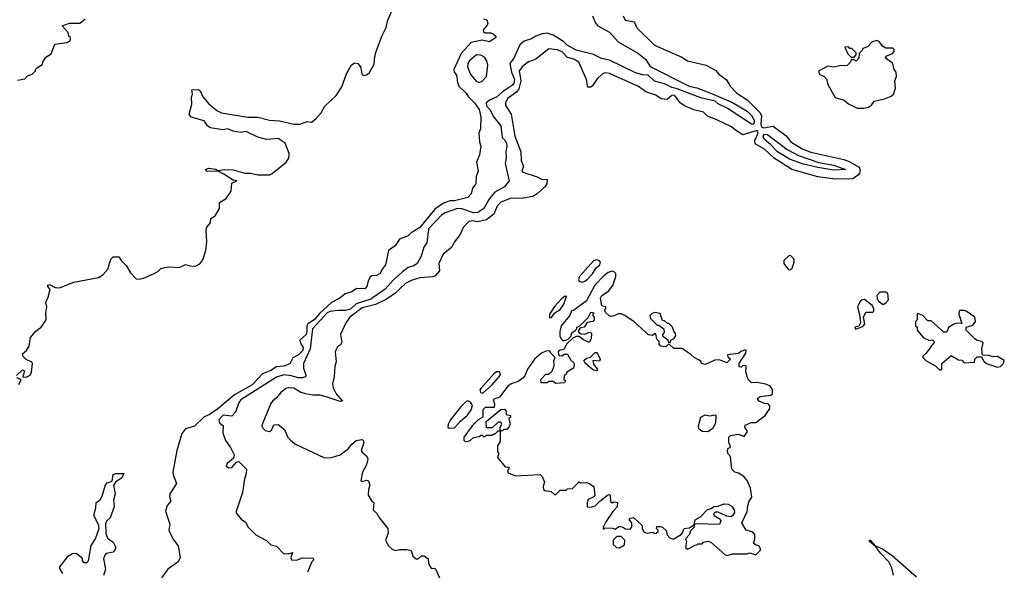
# Model space of a CAD drawing. Extents: x 2210602 to 2357277, y 510288 to 673808.
# Tile 286 of 464: x 2303980 to 2310782, y 584600 to 588408. Entities that reach past the tile are written whole.
import ezdxf

# ---------------------------------------------------------------- set-up
doc = ezdxf.new("R2010")
doc.units = 0

msp = doc.modelspace()

# ---------------------------------------------------------------- linework, layer by layer
at = {"layer": '0CON05XD'}
for points in [[(2304091.4, 586258.6), (2304127.5, 586285), (2304162.5, 586335), (2304160, 586385), (2304166.7, 586425), (2304160, 586455), (2304177, 586493), (2304190, 586545), (2304174.2, 586565), (2304175, 586576.2), (2304185, 586578.8), (2304225, 586560), (2304255, 586557.5), (2304353.6, 586596.4), (2304525, 586627.5), (2304555, 586647.5), (2304590, 586685), (2304610, 586755), (2304625, 586770), (2304665, 586770), (2304680, 586745), (2304715, 586710), (2304745, 586660), (2304785, 586620), (2304805, 586617.5), (2304836.4, 586623.6), (2304905, 586652.5), (2304935, 586670), (2304955, 586690), (2304983, 586697), (2305015, 586702.5), (2305081.7, 586698.3), (2305125, 586717.5), (2305158.3, 586708.3), (2305195, 586707.5), (2305225, 586722.5), (2305245, 586750), (2305266.4, 586813.6), (2305273.3, 586875), (2305267.5, 586955), (2305273.8, 586976.2), (2305297.5, 587005), (2305300, 587035), (2305330, 587055), (2305360, 587105), (2305360, 587145), (2305406.4, 587173.6), (2305440, 587225), (2305445, 587280), (2305480, 587295), (2305455, 587300), (2305389.3, 587340.7), (2305351.7, 587361.7), (2305275, 587360.8), (2305263.8, 587375), (2305285, 587382.5), (2305335, 587376), (2305347, 587367), (2305395.9, 587374.1), (2305455, 587372.2), (2305535, 587349.2), (2305575, 587349.6), (2305625, 587338.2), (2305705, 587336), (2305725, 587346), (2305821.2, 587425), (2305838.8, 587451.2), (2305842.5, 587485), (2305815, 587555.8), (2305765, 587587.5), (2305685, 587582.1), (2305625, 587598.2), (2305545.4, 587635.4), (2305505, 587629.6), (2305455, 587637.8), (2305415, 587654.3), (2305385, 587648.1), (2305295, 587661.1), (2305277.1, 587675), (2305255, 587710), (2305165, 587735.8), (2305151.9, 587755), (2305168.6, 587825), (2305167.7, 587872.3), (2305173.8, 587895), (2305170, 587925), (2305215.8, 587925.8), (2305226.7, 587916.7), (2305244.6, 587874.6), (2305286.7, 587826.7), (2305342, 587782), (2305375, 587764.3), (2305555.5, 587734.5), (2305625, 587734.5), (2305705, 587715.4), (2305775, 587708.9), (2305875, 587687.5), (2305915, 587687.3), (2305965, 587704.2), (2305995, 587700.5), (2306025, 587723.3), (2306063.5, 587765), (2306089.2, 587810.8), (2306165.6, 587885), (2306206.7, 587945), (2306238.1, 588035), (2306272.6, 588097.4), (2306295, 588109.6), (2306315.3, 588105.3), (2306333.5, 588083.5), (2306345, 588026.7), (2306365, 588023.8), (2306380, 588030), (2306395.6, 588044.4), (2306429.4, 588100.6), (2306433.1, 588155), (2306442.2, 588187.8), (2306481.5, 588295), (2306510.9, 588355), (2306524.1, 588405.9), (2306635, 588660)], [(2307938, 588435), (2307958.8, 588385), (2307974, 588365), (2308055, 588321.2), (2308114.5, 588254.5), (2308254.4, 588175), (2308305, 588132.9), (2308335, 588084.2), (2308605, 587949.6), (2308658.4, 587938.4), (2308759, 587899), (2308905, 587837.4), (2309006.9, 587776.9), (2309036.4, 587746.4), (2309053.6, 587715), (2309055, 587694.3), (2309045, 587685.5), (2309035, 587686.8), (2308867.9, 587797.9), (2308806.2, 587826.2), (2308786, 587845), (2308685, 587869.3), (2308521.4, 587931.4), (2308485, 587939.6), (2308435.4, 587965.4), (2308365, 587984.2), (2308322.5, 588025), (2308285, 588027.1), (2308235, 588042.3), (2308055, 588127.8), (2308000.7, 588140.7), (2307945, 588168.6), (2307907.6, 588177.6), (2307825, 588197.5), (2307762.7, 588232.7), (2307737.3, 588257.3), (2307665, 588300.7), (2307625, 588315.4), (2307589.2, 588310.8), (2307545.5, 588294.5), (2307515, 588276.9), (2307465, 588260), (2307434.6, 588235), (2307395, 588142.9), (2307366.9, 588105), (2307376.7, 588045), (2307397.8, 587995), (2307395, 587968.8), (2307385, 587956), (2307315, 587910.8), (2307275, 587872.5), (2307225, 587853.1), (2307202.9, 587835), (2307205, 587814.3), (2307227.5, 587787.5), (2307256.4, 587735), (2307304.4, 587675), (2307313.3, 587595), (2307335, 587573.3), (2307344.4, 587554.4), (2307346.4, 587535), (2307337.5, 587495), (2307340.8, 587455), (2307333.3, 587415), (2307362, 587295), (2307330, 587255), (2307308.1, 587241.9)], [(2308148.8, 588435), (2308164, 588405), (2308225, 588393.8), (2308242.7, 588352.7), (2308365, 588232.2), (2308555, 588149.4), (2308593.2, 588123.2), (2308723.4, 588093.4), (2308788.5, 588058.5), (2308808, 588035), (2308862.1, 587992.1), (2308888.9, 587948.9), (2308935, 587900.8), (2309005.6, 587855), (2309096.2, 587766.2), (2309105.6, 587745), (2309101.3, 587685), (2309107.5, 587665), (2309122.2, 587662.2), (2309185, 587673.3), (2309275.6, 587605.6), (2309308.8, 587565), (2309386, 587516), (2309445, 587492.7), (2309673.4, 587443.4), (2309710.1, 587430.1), (2309778.9, 587388.9), (2309787.2, 587367.2), (2309782, 587348), (2309768.4, 587331.6), (2309735, 587309.5), (2309615, 587307.2), (2309495, 587323.8), (2309314.7, 587374.7), (2309191.7, 587451.7), (2309125, 587514.5), (2309061.7, 587551.7), (2309060, 587575), (2309082.1, 587625), (2309075, 587642.2), (2308975, 587614), (2308924.5, 587644.5), (2308898.5, 587668.5), (2308796.7, 587716.7), (2308732.4, 587742.4), (2308705, 587769.2), (2308637.5, 587785), (2308572.4, 587812.4), (2308542.2, 587835), (2308505, 587886.2), (2308485, 587885.3), (2308453.5, 587856.5), (2308411.5, 587861.5), (2308375, 587887.7), (2308305, 587910.4), (2308255, 587946.1), (2308055, 588037.8), (2308025, 588041.9), (2308006.2, 588035), (2307969.7, 588000.3), (2307937.7, 587952.3), (2307925, 587943.3), (2307905, 587942.5), (2307896.2, 587995), (2307842, 588115), (2307808, 588135), (2307765, 588146.5), (2307730, 588185), (2307695, 588200.4), (2307635, 588207.5), (2307545, 588136), (2307495, 588116.2), (2307455, 588087.5)], [(2303965, 587990), (2304015, 588000), (2304035, 588020), (2304067, 588033), (2304090, 588055), (2304090, 588065), (2304100, 588075), (2304138.3, 588101.7), (2304140, 588115), (2304160.7, 588149.3), (2304198.3, 588171.7), (2304221.7, 588238.3), (2304305, 588250), (2304328.3, 588261.7), (2304330, 588285), (2304320, 588295), (2304315, 588320), (2304272.5, 588365), (2304325, 588384), (2304395, 588383.8), (2304432.5, 588415)], [(2307183.9, 588413.9), (2307206.4, 588406.4), (2307213.3, 588385), (2307210.7, 588369.3), (2307183, 588337), (2307183.3, 588325), (2307195, 588316.7), (2307235, 588316.7), (2307250.7, 588310.7), (2307270, 588295), (2307270, 588285), (2307225, 588256.2), (2307175, 588265.8), (2307099.5, 588250.5), (2307030, 588175), (2306980, 588065), (2306981.4, 588045), (2306997.5, 588025), (2307004.4, 587975), (2307015, 587948.8), (2307065, 587901.9), (2307078.4, 587878.4)], [(2309815, 587796.2), (2309845, 587803.3), (2309865, 587817.5), (2309884.1, 587845.9), (2309955, 587861.2), (2310000.7, 587879.3), (2310016.7, 587895), (2310031.2, 587935), (2310026.7, 587985), (2310038.8, 588015), (2310036.2, 588045), (2310022.5, 588065), (2310012.5, 588105), (2309960, 588145), (2309971.7, 588158.3), (2310010, 588175), (2310021.7, 588188.3), (2310021.7, 588201.7), (2310011.7, 588211.7), (2309965, 588212.5), (2309940, 588225), (2309920, 588255), (2309903.6, 588263.6), (2309870, 588255), (2309838.3, 588221.7), (2309805, 588210), (2309800, 588195), (2309780, 588175), (2309778.3, 588141.7), (2309758.3, 588121.7), (2309745, 588130), (2309725, 588130), (2309718.3, 588111.7), (2309695, 588090), (2309655, 588092.5), (2309605, 588080), (2309563, 588087), (2309498.3, 588051.7), (2309505, 588030), (2309535, 588017.5), (2309555, 587997.5), (2309566.2, 587955), (2309615, 587871.2), (2309675, 587853.3), (2309706.4, 587826.4), (2309765, 587798), (2309815, 587796.2)], [(2309745, 588150), (2309760, 588165), (2309758.3, 588178.3), (2309728.3, 588208.3), (2309715, 588210), (2309705, 588220), (2309681.7, 588218.3), (2309701.7, 588171.7), (2309725, 588150), (2309745, 588150)], [(2307155, 587974.5), (2307175.9, 587984.1), (2307204.1, 588015.9), (2307215.3, 588095), (2307207.8, 588125), (2307190.3, 588150.3), (2307165, 588162.7), (2307135, 588164.7), (2307088, 588125), (2307076.9, 588105), (2307074.7, 588085), (2307086.6, 588045), (2307099, 588025), (2307133.1, 587983.1), (2307155, 587974.5)], [(2307455, 588087.5), (2307430.8, 588055), (2307442.1, 587985), (2307428.2, 587931.8), (2307411.2, 587908.8), (2307349.6, 587865), (2307336.2, 587835), (2307337.1, 587815), (2307376, 587755), (2307401.1, 587605), (2307443.1, 587495), (2307443.6, 587435), (2307461.4, 587395), (2307448.8, 587365), (2307456.7, 587355), (2307554.1, 587324.1), (2307585, 587307.9), (2307623.8, 587303.8), (2307621.5, 587275), (2307608.9, 587255), (2307556, 587205), (2307525, 587187.5), (2307445, 587174.5), (2307375, 587175.3), (2307305, 587148.2), (2307278.8, 587121.2), (2307255, 587066.5), (2307205, 587025.4), (2307145, 587013.3), (2307105, 587020.4), (2307084, 587015), (2307045, 586974), (2307022.5, 586925), (2306983.8, 586875), (2306965, 586836.7), (2306905, 586790), (2306875.8, 586725), (2306881.2, 586675), (2306851.2, 586638.8), (2306835, 586631.9), (2306745, 586626.4), (2306685, 586608.2), (2306645, 586586.2), (2306572.3, 586517.7), (2306515, 586478.5), (2306439.2, 586440.8), (2306345, 586419.4), (2306261.2, 586355), (2306233.3, 586315), (2306197.5, 586235), (2306205, 586180), (2306196.4, 586163.6), (2306175, 586150), (2306160, 586115), (2306166.2, 586045), (2306157.5, 586015), (2306153, 585943), (2306140, 585895), (2306146.1, 585866.1), (2306166, 585825), (2306210, 585775), (2306195, 585771.2), (2306097.5, 585805), (2306055, 585816), (2306005, 585816), (2305955, 585824.2), (2305917.6, 585837.6), (2305875, 585864), (2305835, 585867.5), (2305818.3, 585861.7), (2305783.3, 585835), (2305755, 585796.7), (2305726.7, 585775), (2305715, 585757.5), (2305660, 585625), (2305653.3, 585605), (2305656.2, 585595), (2305675, 585572), (2305705, 585564), (2305718.8, 585575), (2305735, 585610), (2305765, 585612.5), (2305809.3, 585579.3), (2305829.3, 585529.3), (2305852.3, 585502.3), (2305885, 585477.5), (2306085, 585383.8), (2306135, 585386.7), (2306195, 585403.3), (2306250, 585445), (2306275, 585477.5), (2306305, 585502.5), (2306345, 585510), (2306355, 585500), (2306357, 585487), (2306340, 585435), (2306345, 585422.5), (2306377.5, 585395), (2306386, 585375), (2306375.6, 585335), (2306349.5, 585285), (2306337.5, 585225), (2306345, 585220), (2306375, 585230), (2306390, 585225), (2306400, 585195), (2306390, 585165), (2306386.7, 585125), (2306413.3, 585083.3), (2306426.7, 585075), (2306422.5, 585025), (2306448.3, 584998.3), (2306465, 584967.5), (2306522.5, 584895), (2306526.4, 584863.6), (2306507.5, 584815), (2306528.8, 584775), (2306552.7, 584752.7), (2306575, 584743.3), (2306605, 584750), (2306655, 584750), (2306683.6, 584743.6), (2306696.7, 584705), (2306720, 584685), (2306733.6, 584686.4), (2306755, 584707.5), (2306775, 584707.5), (2306802.5, 584685), (2306803.3, 584655), (2306815, 584630), (2306825, 584620), (2306845, 584622.5), (2306855, 584612.5), (2306880, 584555)], [(2307078.4, 587878.4), (2307121.1, 587835), (2307155, 587787.5), (2307165.6, 587734.4), (2307162.5, 587655), (2307152.5, 587625), (2307156.2, 587565), (2307166.7, 587535), (2307156, 587475), (2307136.2, 587425), (2307146.7, 587365), (2307133.3, 587325), (2307132.5, 587275), (2307107.5, 587245), (2307100, 587205), (2307075, 587181.2), (2306985, 587158.5), (2306955, 587158.1), (2306908.3, 587141.7), (2306849.1, 587100.9), (2306745, 586974.5), (2306684.2, 586935.8), (2306664.1, 586915.9), (2306605, 586892.5), (2306573.9, 586846.1), (2306527.5, 586815), (2306506.7, 586715), (2306483.3, 586685), (2306471.2, 586655), (2306445, 586642.9), (2306415, 586640), (2306400.3, 586629.7), (2306387.5, 586605), (2306379.2, 586565), (2306365, 586550), (2306308, 586552), (2306275, 586530), (2306227.5, 586515), (2306191.2, 586485), (2306135, 586455.5), (2306050.7, 586379.3), (2306013.8, 586335), (2305970.5, 586309.5), (2305964.1, 586295), (2305964.7, 586255), (2305958.9, 586235), (2305915.6, 586195), (2305919.1, 586175), (2305937.5, 586145), (2305935.5, 586125), (2305905.4, 586094.6), (2305867.3, 586072.7), (2305846.8, 586033.2), (2305805, 586016.9), (2305755, 586010.7), (2305715, 585986.6), (2305656.9, 585963.1), (2305585, 585887.6), (2305465, 585818.4), (2305348, 585722), (2305289.2, 585680.8), (2305254.8, 585665.2), (2305188.7, 585601.3), (2305125, 585583.6), (2305101.1, 585551.1), (2305065.3, 585435), (2305038.9, 585285), (2305039.2, 585265), (2305063.8, 585205), (2305016.2, 585135), (2305013.9, 585113.9), (2305023.3, 585085), (2305000, 585055), (2304986.7, 585015), (2305016.4, 584926.4), (2305010, 584885), (2305038, 584825), (2305074, 584775), (2305088.8, 584695), (2305075.7, 584664.3), (2305003.8, 584615), (2304960, 584555)], [(2309605, 587369.1), (2309495, 587387.1), (2309395, 587411.5), (2309299.2, 587445), (2309215, 587495.5), (2309167, 587547), (2309123.1, 587583.1), (2309115.9, 587605), (2309125, 587617.2), (2309145.4, 587615), (2309282.2, 587512.2), (2309360.6, 587470.6), (2309501.3, 587421.3), (2309605, 587403.5), (2309685, 587374.3), (2309605, 587369.1)], [(2307308.1, 587241.9), (2307263.2, 587216.8), (2307225.8, 587174.2), (2307186.9, 587105), (2307145, 587077.8), (2307115, 587074.7), (2307035, 587102.2), (2307005, 587104.7), (2306920.6, 587075), (2306895, 587059.3), (2306803.5, 586965), (2306792.1, 586867.9), (2306772.6, 586837.4), (2306753.6, 586776.4), (2306726, 586725), (2306702.1, 586707.9), (2306665, 586696.7), (2306625, 586666.7), (2306560.1, 586609.9), (2306505, 586547.8), (2306405, 586477.8), (2306305, 586447), (2306265, 586409.2), (2306231, 586401), (2306178.7, 586401.3), (2306125, 586392.9), (2306105, 586383.5), (2306080.9, 586359.1), (2306001.9, 586275), (2305985.9, 586135), (2305940.2, 586035), (2305941.8, 586001.8), (2305957.8, 585955), (2305955, 585943.1), (2305935, 585935.4), (2305905.3, 585935.3), (2305855, 585950), (2305805.3, 585955.3), (2305755, 585940.8), (2305507.3, 585782.7), (2305494.6, 585765), (2305472.1, 585697.9), (2305445, 585670.8), (2305385, 585676.7), (2305355, 585646.7), (2305360, 585625), (2305386.7, 585605), (2305384.3, 585555), (2305401.9, 585501.9), (2305435.7, 585455), (2305461.2, 585405), (2305458, 585382), (2305413.3, 585345), (2305406.7, 585325), (2305425, 585313.8), (2305445, 585316.7), (2305477, 585353), (2305495, 585357.5), (2305546.1, 585306.1), (2305545.8, 585275), (2305532.9, 585235), (2305520, 585145), (2305472.5, 585005), (2305510.7, 584960.7), (2305539.3, 584939.3), (2305557.5, 584905), (2305611.7, 584851.7), (2305685, 584812.5), (2305715, 584782.5), (2305755, 584772.5), (2305803, 584723), (2305835, 584720), (2305865, 584730), (2305853.3, 584695), (2305858.3, 584678.3), (2305893, 584677), (2305935, 584692.5), (2306005, 584690), (2306010, 584685), (2306007.5, 584675), (2305997.5, 584665), (2305968.8, 584595)], [(2307865, 586596.7), (2307885, 586603.8), (2307903.9, 586616.1), (2307937.1, 586652.9), (2307963.3, 586695), (2307988.8, 586715), (2307993.6, 586733.6), (2307985, 586743.3), (2307965, 586751.2), (2307945, 586743.3), (2307847.5, 586635), (2307840, 586615), (2307845, 586602.5), (2307865, 586596.7)], [(2309291.7, 586681.7), (2309305, 586682.5), (2309317, 586693), (2309330, 586735), (2309330, 586755), (2309308.3, 586778.3), (2309295, 586780), (2309260, 586745), (2309260, 586725), (2309291.7, 586681.7)], [(2308868.3, 584708.3), (2308905, 584720), (2309005, 584720), (2309025, 584727.5), (2309065, 584713.3), (2309097.5, 584745), (2309097.5, 584755), (2309086.4, 584776.4), (2309063, 584783), (2309050, 584795), (2309060, 584825), (2309060, 584855), (2309045, 584870), (2309000, 584885), (2308970, 584935), (2309007, 585013), (2309010, 585055), (2309020, 585085), (2309039.3, 585110.7), (2309028, 585175), (2309005.9, 585225.9), (2308983.9, 585253.9), (2308945, 585277.5), (2308920, 585285), (2308900, 585305), (2308891.7, 585391.7), (2308873, 585413), (2308870, 585435), (2308875, 585450), (2308890, 585455), (2308887, 585477), (2308880, 585485), (2308880, 585525), (2308891.7, 585538.3), (2308945, 585547.5), (2308985, 585530), (2309007.5, 585565), (2308990, 585595), (2308991.7, 585608.3), (2309033.6, 585626.4), (2309065, 585627.5), (2309130, 585675), (2309162.5, 585725), (2309161.7, 585741.7), (2309150, 585755), (2309125, 585757.5), (2309090, 585775), (2309080, 585785), (2309080, 585795), (2309095, 585807.5), (2309170, 585815), (2309180, 585825), (2309180, 585855), (2309165, 585877.5), (2309135, 585892.5), (2309075, 585902.5), (2309035, 585900), (2309013, 585923), (2308996.7, 585975), (2308998.3, 586018.3), (2308975, 586020), (2308965, 586010), (2308951.7, 586011.7), (2308950, 586035), (2308997.5, 586105), (2309000, 586125), (2308995, 586130), (2308963, 586117), (2308947, 586103), (2308870, 586095), (2308871.7, 586081.7), (2308890, 586065), (2308865, 586040), (2308815, 586060), (2308783, 586057), (2308715, 586027.5), (2308690, 586035), (2308685, 586050), (2308675, 586057.5), (2308640, 586075), (2308620, 586095), (2308557, 586137), (2308498.3, 586138.3), (2308465, 586170), (2308445, 586150), (2308410, 586155), (2308398.3, 586168.3), (2308397, 586187), (2308383, 586203), (2308375, 586240), (2308365, 586240), (2308351.7, 586228.3), (2308325, 586233.3), (2308225, 586323.3), (2308160, 586365), (2308135, 586377.5), (2308115, 586377.5), (2308087, 586363), (2308065, 586360), (2308050, 586365), (2308030, 586385), (2308020, 586405), (2308030, 586415), (2308030, 586425), (2308001.7, 586431.7), (2307992.5, 586485), (2308002.5, 586505), (2308047.5, 586535), (2308078, 586572), (2308097.5, 586635), (2308097.5, 586655), (2308085, 586670), (2308073, 586673), (2308045, 586663.3), (2308015, 586640), (2307953.3, 586575), (2307895, 586466.7), (2307805, 586400), (2307791.7, 586398.3), (2307780, 586365), (2307722, 586295), (2307711.2, 586255), (2307712.5, 586225), (2307720, 586205), (2307733.3, 586193.3), (2307745, 586192.5), (2307768.3, 586201.7), (2307788.3, 586221.7), (2307793.6, 586246.4), (2307818.3, 586261.7), (2307830, 586275), (2307830, 586285), (2307848.3, 586291.7), (2307908.3, 586351.7), (2307925, 586390), (2307950, 586385), (2307940, 586375), (2307940, 586365), (2307950, 586355), (2307950, 586335), (2307940, 586325), (2307901.7, 586318.3), (2307880, 586285), (2307855, 586280), (2307840, 586265), (2307841.7, 586251.7), (2307858.3, 586238.3), (2307885, 586237.5), (2307915, 586250), (2307930, 586245), (2307927.5, 586205), (2307915, 586180), (2307875, 586197.5), (2307845, 586220), (2307825, 586220), (2307801.7, 586208.3), (2307760, 586170), (2307738.3, 586131.7), (2307713, 586127), (2307700, 586115), (2307705, 586090), (2307725, 586087.5), (2307745, 586100), (2307765, 586100), (2307787, 586057), (2307808, 586038), (2307811.2, 586025), (2307805, 586002.5), (2307760, 585975), (2307755, 585960), (2307741.7, 585948.3), (2307740, 585925), (2307750, 585915), (2307745, 585900), (2307685, 585897.5), (2307665, 585910), (2307635, 585910), (2307625, 585900), (2307581.7, 585901.7), (2307580, 585925), (2307615, 585960), (2307635, 585960), (2307658.3, 585981.7), (2307671.7, 586018.3), (2307670, 586055), (2307680, 586075), (2307650, 586105), (2307641.7, 586121.7), (2307615, 586120), (2307585, 586106.7), (2307537.5, 586065), (2307487.5, 585995), (2307470.7, 585949.3), (2307455, 585932.5), (2307425, 585910), (2307375, 585893.8), (2307353, 585877), (2307295, 585802.5), (2307250, 585785), (2307260, 585755), (2307258.3, 585731.7), (2307195, 585730), (2307180, 585715), (2307180, 585665), (2307147.5, 585645), (2307106.7, 585605), (2307049.2, 585525), (2307048.8, 585505), (2307055, 585498.8), (2307075, 585496.2), (2307095, 585506.2), (2307115, 585523.3), (2307155, 585530), (2307165, 585540), (2307175, 585540), (2307185, 585530), (2307195, 585530), (2307205, 585540), (2307245, 585540), (2307255, 585550), (2307265, 585550), (2307285, 585570), (2307300, 585570), (2307300, 585595), (2307310, 585615), (2307305, 585630), (2307285, 585630), (2307245, 585590), (2307205, 585590), (2307202.5, 585635), (2307303, 585717), (2307328.3, 585718.3), (2307340, 585705), (2307341.7, 585681.7), (2307370, 585675), (2307370, 585665), (2307360, 585655), (2307367.5, 585615), (2307360, 585595), (2307345, 585580), (2307325, 585580), (2307315, 585570), (2307300, 585570), (2307300, 585495), (2307280, 585465), (2307280, 585425), (2307290, 585415), (2307280, 585385), (2307335, 585320), (2307358.3, 585318.3), (2307360, 585305), (2307350, 585295), (2307355, 585280), (2307405, 585260), (2307575, 585267.5), (2307590, 585255), (2307606.4, 585216.4), (2307597.5, 585185), (2307600, 585165), (2307608.3, 585158.3), (2307651.7, 585151.7), (2307675, 585130), (2307685, 585130), (2307715, 585160), (2307755, 585160), (2307765, 585170), (2307798.3, 585171.7), (2307845, 585217.5), (2307855, 585210), (2307895, 585212.5), (2307915, 585206.7), (2307946.7, 585185), (2307953.6, 585126.4), (2307945.8, 585114.2), (2307907.5, 585095), (2307900, 585075), (2307900, 585045), (2307923, 585043), (2307955, 585052.5), (2307987.5, 585085), (2308040, 585125), (2308055, 585130), (2308060, 585125), (2308061.7, 585081.7), (2308072.5, 585072.5), (2308085, 585080), (2308110, 585075), (2308107.5, 585045), (2308077, 585013), (2308029.3, 584940.7), (2308010, 584905), (2308011.7, 584891.7), (2308025, 584900), (2308075, 584897.5), (2308095, 584890), (2308125, 584912.5), (2308147.5, 584905), (2308165, 584892.5), (2308198.3, 584891.7), (2308210, 584905), (2308210, 584935), (2308193, 584953), (2308192.5, 584965), (2308221.7, 584971.7), (2308280, 584915), (2308280, 584895), (2308295, 584870), (2308315, 584863.3), (2308355, 584870), (2308365, 584860), (2308377, 584863), (2308390, 584875), (2308390, 584885), (2308380, 584895), (2308381.7, 584908.3), (2308405, 584910), (2308420, 584905), (2308448.3, 584878.3), (2308450, 584855), (2308471.7, 584831.7), (2308495, 584822.5), (2308550, 584855), (2308560, 584865), (2308570, 584895), (2308605, 584900), (2308640, 584920), (2308647.5, 584955), (2308683, 584977), (2308733, 585027), (2308757, 585033), (2308775, 585047.5), (2308805, 585050), (2308845, 585066.7), (2308875, 585063.3), (2308899.5, 585049.5), (2308916.7, 585025), (2308918.8, 585005), (2308905, 584982.5), (2308893.6, 584976.4), (2308865, 584980), (2308805, 585007.5), (2308785, 585007.5), (2308773, 584997), (2308777.5, 584985), (2308813.6, 584963.6), (2308825, 584950), (2308815, 584922.5), (2308652.5, 584927.5), (2308640, 584920), (2308640, 584905), (2308615, 584880), (2308607, 584853), (2308580, 584825), (2308587.5, 584805), (2308580, 584765), (2308597, 584753), (2308645, 584780), (2308658.3, 584781.7), (2308665, 584790), (2308695, 584790), (2308705, 584800), (2308735, 584807.5), (2308755, 584800), (2308853.6, 584713.6), (2308868.3, 584708.3)], [(2309945, 586442.5), (2309965, 586452.5), (2309982.5, 586475), (2309977, 586517), (2309965, 586527.5), (2309923, 586527), (2309902.5, 586505), (2309903, 586483), (2309912.5, 586465), (2309945, 586442.5)], [(2307640, 586350), (2307655, 586352.5), (2307676.1, 586383.9), (2307715, 586406.7), (2307740, 586445), (2307758.3, 586498.3), (2307745, 586497.5), (2307725, 586482.5), (2307675, 586427.5), (2307640, 586375), (2307640, 586350)], [(2309755, 586272.5), (2309805, 586290), (2309820, 586305), (2309810, 586355), (2309825, 586390), (2309875, 586390), (2309880, 586395), (2309880, 586415), (2309870, 586435), (2309817, 586477), (2309800, 586475), (2309785, 586460), (2309767.5, 586425), (2309783, 586373), (2309790, 586315), (2309778.3, 586291.7), (2309750, 586285), (2309755, 586272.5)], [(2308475, 586180), (2308481.7, 586198.3), (2308500, 586205), (2308512.5, 586225), (2308511.7, 586241.7), (2308498.3, 586258.3), (2308490, 586285), (2308465, 586310), (2308455, 586310), (2308435, 586330), (2308421.7, 586331.7), (2308405, 586380), (2308365, 586387.5), (2308345, 586377.5), (2308332.5, 586365), (2308337.5, 586345), (2308385, 586300), (2308395, 586300), (2308430, 586275), (2308431.7, 586248.3), (2308420, 586235), (2308420, 586225), (2308458.3, 586198.3), (2308461.7, 586181.7), (2308475, 586180)], [(2310345, 585990), (2310350, 585995), (2310350, 586035), (2310415, 586090), (2310465, 586060), (2310488.3, 586058.3), (2310505, 586040), (2310577, 586043), (2310580, 586065), (2310595, 586080), (2310625, 586080), (2310640.7, 586050.7), (2310660, 586035), (2310735, 586008.8), (2310755.9, 586014.1), (2310776.7, 586035), (2310782.5, 586055), (2310735, 586082.5), (2310705, 586080), (2310675, 586090), (2310631.7, 586091.7), (2310627.5, 586135), (2310637, 586177), (2310627, 586187), (2310595, 586193.8), (2310580, 586205), (2310520, 586265), (2310520, 586285), (2310565, 586300), (2310582.5, 586325), (2310580, 586355), (2310520, 586395), (2310505, 586400), (2310475, 586400), (2310470, 586395), (2310467.5, 586375), (2310488.3, 586311.7), (2310455, 586313.3), (2310433.9, 586306.1), (2310397, 586283), (2310385, 586250), (2310365, 586250), (2310278.3, 586328.3), (2310255, 586330), (2310220, 586365), (2310185, 586380), (2310180, 586375), (2310180, 586335), (2310170, 586325), (2310170, 586295), (2310180, 586285), (2310180, 586265), (2310223, 586213), (2310265, 586192.5), (2310287.5, 586197.5), (2310300, 586185), (2310243, 586107), (2310220, 586085), (2310220, 586075), (2310240, 586055), (2310310, 586015), (2310335, 585990), (2310345, 585990)], [(2303958.3, 585951.7), (2303998.3, 585991.7), (2304012.5, 585985), (2304001.7, 585941.7), (2304025, 585940), (2304053.3, 585955), (2304061.2, 585975), (2304067.5, 586035), (2304063.3, 586043.3), (2304025, 586062.5), (2304003.9, 586083.9), (2303998.3, 586101.7), (2304026.4, 586123.6), (2304046.1, 586153.9), (2304054, 586215), (2304091.4, 586258.6)], [(2307965, 585983.3), (2307945, 585987.5), (2307922.5, 586005), (2307886.1, 586036.1), (2307876.7, 586055), (2307895, 586072), (2307922.5, 586077.5), (2307955, 586110), (2307965, 586110), (2307975, 586100), (2307990, 586065), (2307985, 586050), (2307940, 586055), (2307945, 586030), (2307972.5, 585995), (2307965, 585983.3)], [(2307175, 585830), (2307185, 585833.3), (2307245, 585887.5), (2307302.5, 585955), (2307295, 585977.5), (2307275, 585977.5), (2307255, 585962.5), (2307167.5, 585865), (2307158.3, 585851.7), (2307162.5, 585835), (2307175, 585830)], [(2303975, 585890), (2303990, 585925), (2303960, 585935)], [(2306947, 585587), (2306985, 585591.2), (2307024.3, 585635.7), (2307072.7, 585677.3), (2307100, 585715), (2307107.5, 585745), (2307095, 585768), (2307075, 585776.2), (2307065, 585773.3), (2307026.1, 585733.9), (2306955, 585642.5), (2306940, 585615), (2306937.5, 585595), (2306947, 585587)], [(2308735, 585562), (2308695, 585564.3), (2308672.8, 585582.8), (2308670.6, 585605), (2308687, 585663), (2308715, 585680), (2308745, 585673.3), (2308785, 585680), (2308790, 585675), (2308787, 585623), (2308766, 585584), (2308735, 585562)], [(2304277.5, 584585), (2304258.3, 584618.3), (2304258.3, 584631.7), (2304313.8, 584705), (2304345, 584723.8), (2304370, 584725), (2304410, 584695), (2304412.5, 584675), (2304421.7, 584661.7), (2304445, 584661.2), (2304455, 584672.5), (2304473, 584777), (2304502.9, 584825), (2304529.4, 584895), (2304527.6, 584917.6), (2304492.9, 584985), (2304507, 585037), (2304507.5, 585075), (2304536.4, 585093.6), (2304550.7, 585119.3), (2304572.7, 585197.3), (2304585, 585210), (2304618.8, 585221.2), (2304625, 585267.5), (2304645, 585276), (2304700, 585275), (2304685.9, 585244.1), (2304642.5, 585215), (2304627.5, 585195), (2304639.2, 585135), (2304628.2, 585091.8), (2304633.6, 585045), (2304605, 584970), (2304580, 584945), (2304572.3, 584927.7), (2304575, 584860), (2304587.7, 584827.7), (2304625, 584800), (2304644, 584765), (2304638, 584745), (2304625, 584731.2), (2304578.3, 584721.7), (2304568.3, 584711.7), (2304560, 584685), (2304572.5, 584615), (2304558.3, 584571.7)], [(2308125, 584762.5), (2308158.3, 584781.7), (2308160, 584815), (2308135, 584840), (2308105, 584840), (2308080, 584815), (2308080, 584785), (2308103.3, 584763.3), (2308125, 584762.5)], [(2310017.5, 584572.5), (2310006.2, 584625), (2309985.4, 584665.4), (2309926, 584725), (2309891.7, 584771.7), (2309850, 584805), (2309850, 584815), (2309855, 584815.7), (2309888.3, 584778.3), (2309941.2, 584755), (2310008.3, 584708.3), (2310175, 584562.5)]]:
    msp.add_lwpolyline(points, dxfattribs=at)

doc.saveas('drawing.dxf')
